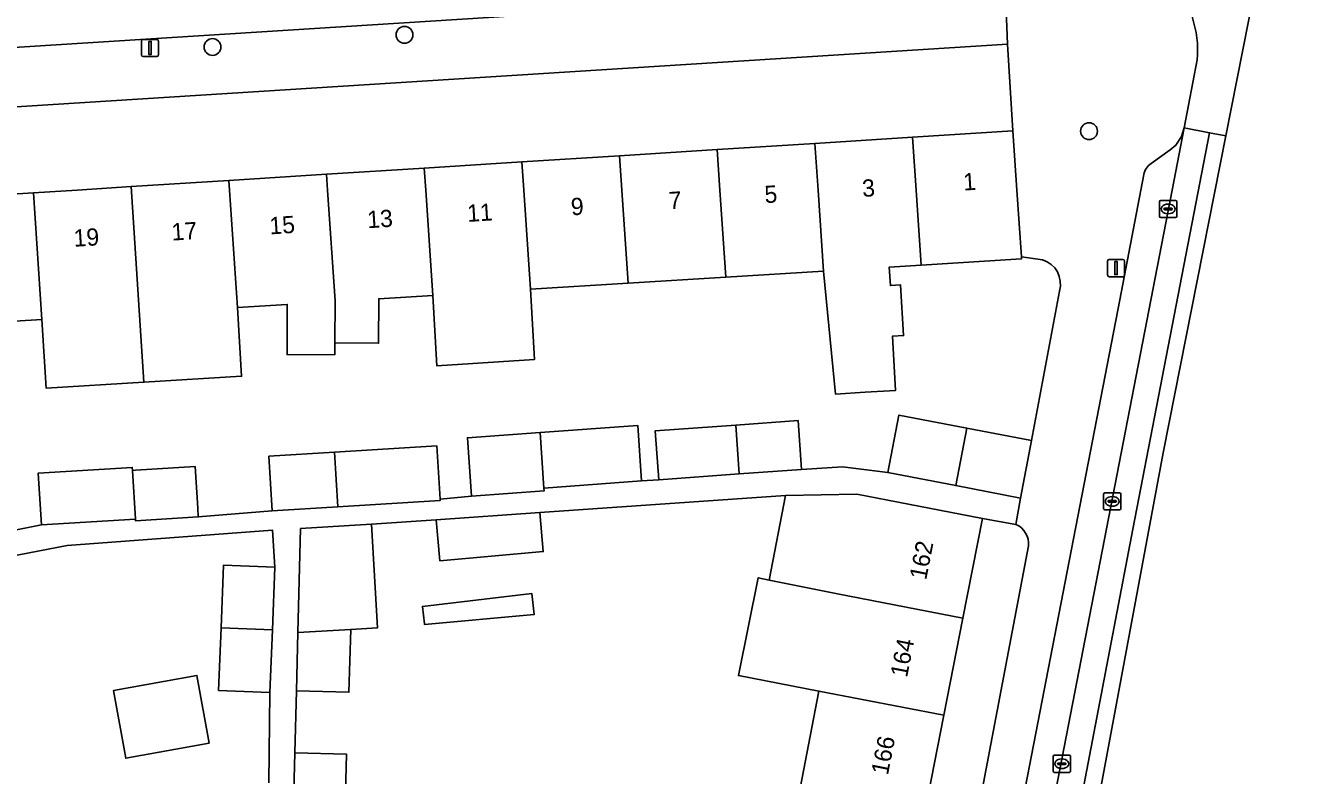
# Model space of a CAD drawing. Extents: x 159053 to 160042, y 380449 to 381423.
# Drawn here: x 159922.5 to 159996.5, y 380966 to 381009.6 of the extents above; entities that cross this region are included whole.
import ezdxf

# ---------------------------------------------------------------- set-up
doc = ezdxf.new("R2010")
doc.units = 0
for name, color, linetype in [('IMGEO_Boom', 7, 'Continuous'), ('IMGEO_Erf', 7, 'Continuous'), ('IMGEO_Kolk', 7, 'Continuous'), ('IMGEO_Lichtmast', 7, 'Continuous'), ('IMGEO_Muur', 7, 'Continuous'), ('IMGEO_Pand', 7, 'Continuous'), ('IMGEO_Pand_nummerreeks', 7, 'Continuous'), ('IMGEO_Parkeervlak_open', 7, 'Continuous'), ('IMGEO_Rijbaan_lokaal_gesloten', 7, 'Continuous'), ('IMGEO_Rijbaan_lokaal_open', 7, 'Continuous'), ('IMGEO_Voetpad_open', 7, 'Continuous')]:
    doc.layers.add(name, color=color, linetype=linetype)

msp = doc.modelspace()

# ---------------------------------------------------------------- linework, layer by layer
at = {"layer": 'IMGEO_Boom'}
for centre in [(159933.322, 381008.308), (159944.474, 381009.015), (159984.26, 381003.419)]:
    msp.add_circle(centre, 0.489, dxfattribs=at)
at = {"layer": 'IMGEO_Erf'}
for points in [[(159894.165, 380999.763), (159894.379, 380998.038), (159900.212, 380998.406), (159905.889, 380998.764), (159911.565, 380999.123), (159917.242, 380999.481), (159922.919, 380999.839), (159925.464, 381000), (159928.596, 381000.198), (159934.272, 381000.556), (159939.949, 381000.914), (159945.627, 381001.273), (159951.302, 381001.631), (159956.979, 381001.989), (159962.656, 381002.347), (159968.333, 381002.706), (159974.01, 381003.064), (159979.84, 381003.432), (159979.529, 381008.47), (159897.082, 381003.262)], [(159981.552, 380995.942), (159980.326, 380996.109), (159980.333, 380995.997), (159974.508, 380995.637), (159972.65, 380995.522), (159972.716, 380994.446), (159973.304, 380994.483), (159973.486, 380991.544), (159972.83, 380991.503), (159973.021, 380988.363), (159971.25, 380988.255), (159969.52, 380988.149), (159968.83, 380995.285), (159963.153, 380994.934), (159957.476, 380994.582), (159951.799, 380994.231), (159952.026, 380990.154), (159946.353, 380989.796), (159946.12, 380993.879), (159942.981, 380993.685), (159942.97, 380991.101), (159940.431, 380991.113), (159940.428, 380990.43), (159937.653, 380990.442), (159937.666, 380993.356), (159934.767, 380993.177), (159935.014, 380989.184), (159929.338, 380988.833), (159923.657, 380988.482), (159923.41, 380992.474), (159917.73, 380992.122)], [(159921.533, 380980.173), (159923.375, 380980.548), (159923.19, 380983.552), (159928.653, 380983.89), (159928.664, 380983.716), (159928.854, 380983.728), (159932.31, 380983.941), (159932.46, 380981.519), (159932.491, 380981.009), (159936.797, 380981.367), (159936.602, 380984.53), (159940.403, 380984.765), (159946.359, 380985.133), (159946.55, 380982.04), (159948.377, 380982.217), (159948.132, 380985.608), (159952.358, 380985.913), (159958.031, 380986.323), (159958.248, 380983.098), (159959.25, 380983.17), (159959.045, 380986.009), (159963.729, 380986.347), (159967.349, 380986.608), (159967.554, 380983.77), (159969.938, 380983.912), (159972.566, 380983.589), (159973.21, 380986.928), (159977.157, 380986.168), (159980.919, 380985.443), (159982.539, 380994.129)], [(159967.472, 380965.246), (159968.56, 380970.892), (159963.887, 380971.792), (159965.036, 380977.472), (159965.679, 380977.342), (159966.625, 380982.251), (159952.336, 380981.26), (159952.537, 380978.996), (159946.538, 380978.463), (159946.327, 380980.843), (159942.56, 380980.582), (159942.915, 380974.568), (159941.357, 380974.476), (159941.251, 380970.823), (159938.196, 380970.902), (159938.114, 380967.299), (159941.11, 380967.221), (159941.013, 380963.475)], [(159979.998, 380980.576), (159978.07, 380980.923), (159976.935, 380975.136), (159975.828, 380969.492), (159974.721, 380963.851), (159973.614, 380958.208), (159972.507, 380952.565), (159971.401, 380946.923), (159970.294, 380941.28), (159969.187, 380935.638), (159968.08, 380929.996), (159966.973, 380924.352), (159965.866, 380918.71), (159964.73, 380912.918), (159967.079, 380912.64)], [(159936.594, 380965.555), (159936.655, 380970.809), (159933.67, 380970.93), (159933.819, 380974.57), (159933.967, 380978.21), (159936.952, 380978.089), (159936.812, 380980.24), (159924.877, 380979.346), (159907.71, 380976.042)], [(159968.22, 380913.465), (159980.751, 380979.327)]]:
    msp.add_lwpolyline(points, dxfattribs=at)
for points in [[(159945.649, 380974.759), (159945.644, 380974.803), (159945.524, 380975.816), (159951.871, 380976.565), (159952.015, 380975.35)], [(159928.277, 380966.989), (159927.562, 380970.923), (159932.41, 380971.803), (159933.125, 380967.87)]]:
    msp.add_lwpolyline(points, close=True, dxfattribs=at)
for centre, radius, start, end in [((159981.135, 380994.54), 1.463, 343.68737, 73.44051), ((159979.501, 380979.425), 1.254, 355.51366, 66.65641)]:
    msp.add_arc(centre, radius, start, end, dxfattribs=at)
at = {"layer": 'IMGEO_Kolk'}
for p, q in [((159988.357, 380998.473), (159988.357, 380999.325)), ((159988.432, 380999.399), (159989.284, 380999.399)), ((159988.845, 380999.179), (159988.87, 380999.179)), ((159989.358, 380999.325), (159989.358, 380998.473)), ((159988.616, 380998.893), (159988.616, 380998.905)), ((159989.054, 380998.856), (159988.656, 380998.856)), ((159988.659, 380998.942), (159989.057, 380998.942)), ((159988.868, 380998.619), (159988.843, 380998.619)), ((159989.1, 380998.905), (159989.1, 380998.893)), ((159989.284, 380998.399), (159988.432, 380998.399)), ((159985.108, 380981.487), (159985.108, 380982.339)), ((159985.183, 380982.413), (159986.035, 380982.413)), ((159985.596, 380982.193), (159985.621, 380982.193)), ((159986.109, 380982.339), (159986.109, 380981.487)), ((159986.035, 380981.413), (159985.183, 380981.413)), ((159985.367, 380981.907), (159985.367, 380981.919)), ((159985.805, 380981.87), (159985.407, 380981.87)), ((159985.41, 380981.956), (159985.808, 380981.956)), ((159985.619, 380981.633), (159985.594, 380981.633)), ((159985.851, 380981.919), (159985.851, 380981.907)), ((159982.175, 380966.245), (159982.175, 380967.097)), ((159982.25, 380967.171), (159983.102, 380967.171)), ((159982.434, 380966.665), (159982.434, 380966.677)), ((159982.872, 380966.628), (159982.474, 380966.628)), ((159982.477, 380966.714), (159982.875, 380966.714)), ((159982.663, 380966.951), (159982.688, 380966.951)), ((159982.918, 380966.677), (159982.918, 380966.665)), ((159983.176, 380967.097), (159983.176, 380966.245)), ((159983.102, 380966.171), (159982.25, 380966.171)), ((159982.686, 380966.391), (159982.661, 380966.391))]:
    msp.add_line(p, q, dxfattribs=at)
for points in [[(159988.357, 380998.473), (159988.357, 380999.325)], [(159988.432, 380999.399), (159989.284, 380999.399)], [(159989.358, 380999.325), (159989.358, 380998.473)], [(159989.284, 380998.399), (159988.432, 380998.399)], [(159985.108, 380981.487), (159985.108, 380982.339)], [(159985.183, 380982.413), (159986.035, 380982.413)], [(159986.109, 380982.339), (159986.109, 380981.487)], [(159986.035, 380981.413), (159985.183, 380981.413)], [(159982.175, 380966.245), (159982.175, 380967.097)], [(159982.25, 380967.171), (159983.102, 380967.171)], [(159983.176, 380967.097), (159983.176, 380966.245)], [(159983.102, 380966.171), (159982.25, 380966.171)]]:
    msp.add_lwpolyline(points, dxfattribs=at)
for centre, radius, start, end in [((159988.434, 380999.323), 0.0765, 91.55205, 178.44795), ((159988.434, 380999.323), 0.0765, 91.55205, 178.44795), ((159989.282, 380999.323), 0.0765, 1.55205, 88.44795), ((159989.282, 380999.323), 0.0765, 1.55205, 88.44795), ((159988.434, 380998.475), 0.0765, 181.55205, 268.44795), ((159988.434, 380998.475), 0.0765, 181.55205, 268.44795), ((159988.656, 380998.902), 0.0403, 85.87752, 175.75265), ((159988.653, 380998.892), 0.0366, 178.93798, 274.71019), ((159989.057, 380998.899), 0.043, 264.86636, 352.45326), ((159989.061, 380998.904), 0.0386, 1.73085, 96.63898), ((159989.282, 380998.475), 0.0765, 271.55205, 358.44795), ((159989.282, 380998.475), 0.0765, 271.55205, 358.44795), ((159985.185, 380982.337), 0.0765, 91.55205, 178.44795), ((159985.185, 380982.337), 0.0765, 91.55205, 178.44795), ((159986.033, 380982.337), 0.0765, 1.55205, 88.44795), ((159986.033, 380982.337), 0.0765, 1.55205, 88.44795), ((159985.185, 380981.489), 0.0765, 181.55205, 268.44795), ((159985.185, 380981.489), 0.0765, 181.55205, 268.44795), ((159985.407, 380981.916), 0.0403, 85.87752, 175.75265), ((159985.404, 380981.906), 0.0366, 178.93798, 274.71019), ((159985.808, 380981.913), 0.043, 264.86636, 352.45326), ((159985.812, 380981.918), 0.0386, 1.73085, 96.63898), ((159986.033, 380981.489), 0.0765, 271.55205, 358.44795), ((159986.033, 380981.489), 0.0765, 271.55205, 358.44795), ((159982.252, 380967.095), 0.0765, 91.55205, 178.44795), ((159982.252, 380967.095), 0.0765, 91.55205, 178.44795), ((159982.474, 380966.674), 0.0403, 85.87752, 175.75265), ((159982.471, 380966.664), 0.0366, 178.93798, 274.71019), ((159982.875, 380966.671), 0.043, 264.86636, 352.45326), ((159982.879, 380966.676), 0.0386, 1.73085, 96.63898), ((159983.1, 380967.095), 0.0765, 1.55205, 88.44795), ((159983.1, 380967.095), 0.0765, 1.55205, 88.44795), ((159982.252, 380966.247), 0.0765, 181.55205, 268.44795), ((159982.252, 380966.247), 0.0765, 181.55205, 268.44795), ((159983.1, 380966.247), 0.0765, 271.55205, 358.44795), ((159983.1, 380966.247), 0.0765, 271.55205, 358.44795)]:
    msp.add_arc(centre, radius, start, end, dxfattribs=at)
for centre, major_axis, ratio, start_param, end_param in [((159988.844, 380998.899), (-0.387, 0.002), 0.722429, 4.712389, 7.853982), ((159988.869, 380998.899), (-0.39, 0.002), 0.717154, 1.570796, 4.712389), ((159985.595, 380981.913), (-0.387, 0.002), 0.722429, 4.712389, 7.853982), ((159985.62, 380981.913), (-0.39, 0.002), 0.717154, 1.570796, 4.712389), ((159982.662, 380966.671), (-0.387, 0.002), 0.722429, 4.712389, 7.853982), ((159982.687, 380966.671), (-0.39, 0.002), 0.717154, 1.570796, 4.712389)]:
    msp.add_ellipse(centre, major_axis=major_axis, ratio=ratio, start_param=start_param, end_param=end_param, dxfattribs=at)
at = {"layer": 'IMGEO_Lichtmast'}
for p, q in [((159929.191, 381007.852), (159929.191, 381008.652)), ((159929.191, 381008.652), (159929.191, 381007.852)), ((159929.291, 381008.752), (159930.081, 381008.752)), ((159930.081, 381008.752), (159929.291, 381008.752)), ((159930.181, 381008.652), (159930.181, 381007.852)), ((159930.181, 381007.852), (159930.181, 381008.652)), ((159930.081, 381007.752), (159929.291, 381007.752)), ((159929.291, 381007.752), (159930.081, 381007.752)), ((159985.333, 380995.066), (159985.333, 380995.866)), ((159985.333, 380995.866), (159985.333, 380995.066)), ((159985.433, 380995.966), (159986.223, 380995.966)), ((159986.223, 380995.966), (159985.433, 380995.966)), ((159986.323, 380995.866), (159986.323, 380995.066)), ((159986.323, 380995.066), (159986.323, 380995.866)), ((159986.223, 380994.966), (159985.433, 380994.966)), ((159985.433, 380994.966), (159986.223, 380994.966))]:
    msp.add_line(p, q, dxfattribs=at)
for points in [[(159929.611, 381008.627), (159929.761, 381008.627), (159929.761, 381007.877), (159929.611, 381007.877), (159929.611, 381008.627)], [(159985.753, 380995.841), (159985.903, 380995.841), (159985.903, 380995.091), (159985.753, 380995.091), (159985.753, 380995.841)]]:
    msp.add_lwpolyline(points, dxfattribs=at)
for centre, start, end in [((159929.291, 381008.652), 90, 180), ((159929.291, 381008.652), 90, 180), ((159930.081, 381008.652), 0, 90), ((159930.081, 381008.652), 360, 90), ((159929.291, 381007.852), 180, 270), ((159929.291, 381007.852), 180, 270), ((159930.081, 381007.852), 270, 0), ((159930.081, 381007.852), 270, 0), ((159985.433, 380995.866), 90, 180), ((159985.433, 380995.866), 90, 180), ((159986.223, 380995.866), 0, 90), ((159986.223, 380995.866), 360, 90), ((159985.433, 380995.066), 180, 270), ((159985.433, 380995.066), 180, 270), ((159986.223, 380995.066), 270, 0), ((159986.223, 380995.066), 270, 0)]:
    msp.add_arc(centre, 0.1, start, end, dxfattribs=at)
at = {"layer": 'IMGEO_Muur'}
for points in [[(159980.326, 380996.109), (159981.552, 380995.942)], [(159980.919, 380985.443), (159982.539, 380994.129)]]:
    msp.add_lwpolyline(points, dxfattribs=at)
msp.add_arc((159981.135, 380994.54), 1.463, 343.68737, 73.44051, dxfattribs=at)
at = {"layer": 'IMGEO_Pand'}
for points in [[(159974.216, 381000), (159974.01, 381003.064), (159968.333, 381002.706), (159968.514, 381000), (159968.83, 380995.285), (159969.52, 380988.149), (159971.25, 380988.255), (159973.021, 380988.363), (159972.83, 380991.503), (159973.486, 380991.544), (159973.304, 380994.483), (159972.716, 380994.446), (159972.65, 380995.522), (159974.508, 380995.637)], [(159974.508, 380995.637), (159980.333, 380995.997), (159980.326, 380996.109), (159980.068, 381000), (159979.84, 381003.432), (159974.01, 381003.064), (159974.216, 381000)], [(159963.153, 380994.934), (159962.813, 381000), (159962.656, 381002.347), (159956.979, 381001.989), (159957.112, 381000), (159957.476, 380994.582)], [(159963.153, 380994.934), (159968.83, 380995.285), (159968.514, 381000), (159968.333, 381002.706), (159962.656, 381002.347), (159962.813, 381000)], [(159945.627, 381001.273), (159945.712, 381000), (159946.12, 380993.879), (159946.353, 380989.796), (159952.026, 380990.154), (159951.799, 380994.231), (159951.411, 381000), (159951.302, 381001.631)], [(159951.799, 380994.231), (159957.476, 380994.582), (159957.112, 381000), (159956.979, 381001.989), (159951.302, 381001.631), (159951.411, 381000)], [(159940.431, 380991.113), (159940.442, 380993.557), (159940.01, 381000), (159939.949, 381000.914), (159934.272, 381000.556), (159934.309, 381000), (159934.767, 380993.177), (159937.666, 380993.356), (159937.653, 380990.442), (159940.428, 380990.43)], [(159945.627, 381001.273), (159939.949, 381000.914), (159940.01, 381000), (159940.442, 380993.557), (159940.431, 380991.113), (159942.97, 380991.101), (159942.981, 380993.685), (159946.12, 380993.879), (159945.712, 381000)], [(159922.919, 380999.839), (159923.41, 380992.474), (159923.657, 380988.482), (159929.338, 380988.833), (159928.596, 381000.198), (159925.464, 381000)], [(159934.767, 380993.177), (159934.309, 381000), (159934.272, 381000.556), (159928.596, 381000.198), (159929.338, 380988.833), (159935.014, 380989.184)], [(159922.919, 380999.839), (159917.242, 380999.481), (159917.73, 380992.122), (159923.41, 380992.474)], [(159963.729, 380986.347), (159963.92, 380983.507), (159967.554, 380983.77), (159967.349, 380986.608)], [(159977.157, 380986.168), (159973.21, 380986.928), (159972.566, 380983.589), (159976.512, 380982.828)], [(159952.358, 380985.913), (159948.132, 380985.608), (159948.377, 380982.217), (159952.586, 380982.521), (159952.575, 380982.688)], [(159958.248, 380983.098), (159958.031, 380986.323), (159952.358, 380985.913), (159952.575, 380982.688)], [(159963.729, 380986.347), (159959.045, 380986.009), (159959.25, 380983.17), (159963.92, 380983.507)], [(159977.157, 380986.168), (159976.512, 380982.828), (159980.275, 380982.103), (159980.919, 380985.443)], [(159940.403, 380984.765), (159940.598, 380981.602), (159946.554, 380981.97), (159946.55, 380982.04), (159946.359, 380985.133)], [(159940.403, 380984.765), (159936.602, 380984.53), (159936.797, 380981.367), (159940.598, 380981.602)], [(159928.664, 380983.716), (159928.653, 380983.89), (159923.19, 380983.552), (159923.375, 380980.548), (159928.839, 380980.886)], [(159932.31, 380983.941), (159928.854, 380983.728), (159928.664, 380983.716), (159928.839, 380980.886), (159928.845, 380980.784), (159932.491, 380981.009), (159932.46, 380981.519)], [(159976.935, 380975.136), (159978.07, 380980.923), (159973.161, 380981.869), (159970.764, 380982.331), (159966.625, 380982.251), (159965.679, 380977.342), (159969.648, 380976.539)], [(159952.336, 380981.26), (159946.327, 380980.843), (159946.538, 380978.463), (159952.537, 380978.996)], [(159942.56, 380980.582), (159938.44, 380980.328), (159938.284, 380974.295), (159941.357, 380974.476), (159942.915, 380974.568)], [(159936.952, 380978.089), (159933.967, 380978.21), (159933.819, 380974.57), (159936.804, 380974.449)], [(159976.935, 380975.136), (159969.648, 380976.539), (159965.679, 380977.342), (159965.036, 380977.472), (159963.887, 380971.792), (159968.56, 380970.892), (159975.828, 380969.492)], [(159945.644, 380974.803), (159945.649, 380974.759), (159952.015, 380975.35), (159951.871, 380976.565), (159945.524, 380975.816)], [(159936.804, 380974.449), (159933.819, 380974.57), (159933.67, 380970.93), (159936.655, 380970.809)], [(159941.357, 380974.476), (159938.284, 380974.295), (159938.196, 380970.902), (159941.251, 380970.823)], [(159933.125, 380967.87), (159932.41, 380971.803), (159927.562, 380970.923), (159928.277, 380966.989)], [(159975.828, 380969.492), (159968.56, 380970.892), (159967.472, 380965.246), (159974.721, 380963.851)], [(159938.114, 380967.299), (159938.017, 380963.552), (159941.013, 380963.475), (159941.11, 380967.221)]]:
    msp.add_lwpolyline(points, close=True, dxfattribs=at)
at = {"layer": 'IMGEO_Parkeervlak_open'}
for points in [[(159897.557, 381006.743), (159979.377, 381011.934)], [(159972.773, 380911.751), (159972.955, 380915.322), (159973.157, 380917.46), (159973.351, 380918.792), (159989.087, 381000), (159989.783, 381003.618), (159989.64, 381003.102), (159989.31, 381002.602), (159988.98, 381002.326), (159987.877, 381001.534)], [(159987.447, 381000.909), (159986.043, 380993.616), (159976.886, 380946.368)]]:
    msp.add_lwpolyline(points, dxfattribs=at)
msp.add_arc((159988.323, 381000.767), 0.887, 120.16491, 170.77915, dxfattribs=at)
at = {"layer": 'IMGEO_Rijbaan_lokaal_gesloten'}
for points in [[(159982.186, 380956.184), (159986.814, 380980.291), (159991.264, 381003.327), (159989.783, 381003.618), (159989.087, 381000), (159973.351, 380918.792), (159973.157, 380917.46), (159972.955, 380915.322), (159972.773, 380911.751), (159972.762, 380911.536), (159972.512, 380906.481), (159971.578, 380886.802), (159971.541, 380886.244), (159972.959, 380886.176), (159974.069, 380906.385), (159974.322, 380913.489), (159974.829, 380917.74), (159975.654, 380922.688), (159976.732, 380928.397)], [(159974.764, 380886.09), (159974.78, 380886.201), (159977.587, 380925.77), (159988.561, 380984.741), (159992.204, 381003.143), (159991.264, 381003.327), (159986.814, 380980.291), (159982.186, 380956.184), (159976.732, 380928.397), (159975.654, 380922.688), (159974.829, 380917.74), (159974.322, 380913.489), (159974.069, 380906.385), (159972.959, 380886.176)]]:
    msp.add_lwpolyline(points, close=True, dxfattribs=at)
at = {"layer": 'IMGEO_Rijbaan_lokaal_open'}
for points in [[(159992.204, 381003.143), (159996.492, 381024.81), (159996.492, 381024.81), (159995.456, 381025.02), (159993.962, 381025.323), (159993.761, 381024.327)], [(159990.545, 381007.558), (159989.783, 381003.618), (159991.264, 381003.327), (159992.204, 381003.143)]]:
    msp.add_lwpolyline(points, dxfattribs=at)
msp.add_arc((159984.486, 381008.113), 6.084, 354.76199, 90.92361, dxfattribs=at)
at = {"layer": 'IMGEO_Voetpad_open'}
for points in [[(159979.529, 381008.47), (159979.377, 381011.934), (159897.557, 381006.743)], [(159979.377, 381011.934), (159979.529, 381008.47), (159979.84, 381003.432), (159980.068, 381000), (159980.326, 380996.109), (159981.552, 380995.942)], [(159897.082, 381003.262), (159979.529, 381008.47)], [(159987.877, 381001.534), (159988.98, 381002.326), (159989.31, 381002.602), (159989.64, 381003.102), (159989.783, 381003.618), (159990.545, 381007.558)], [(159976.886, 380946.368), (159986.043, 380993.616), (159987.447, 381000.909)], [(159982.539, 380994.129), (159980.919, 380985.443), (159980.275, 380982.103), (159979.998, 380980.576)], [(159938.017, 380963.552), (159938.114, 380967.299), (159938.196, 380970.902), (159938.284, 380974.295), (159938.44, 380980.328), (159942.56, 380980.582), (159946.327, 380980.843), (159952.336, 380981.26), (159966.625, 380982.251), (159970.764, 380982.331), (159973.161, 380981.869), (159978.07, 380980.923), (159979.998, 380980.576), (159980.275, 380982.103), (159976.512, 380982.828), (159972.566, 380983.589), (159969.938, 380983.912), (159967.554, 380983.77), (159963.92, 380983.507), (159959.25, 380983.17), (159958.248, 380983.098), (159952.575, 380982.688), (159952.586, 380982.521), (159948.377, 380982.217), (159946.55, 380982.04), (159946.554, 380981.97), (159940.598, 380981.602), (159936.797, 380981.367), (159932.491, 380981.009), (159928.845, 380980.784), (159928.839, 380980.886), (159923.375, 380980.548), (159921.533, 380980.173)], [(159907.71, 380976.042), (159924.877, 380979.346), (159936.812, 380980.24), (159936.952, 380978.089), (159936.804, 380974.449), (159936.655, 380970.809), (159936.594, 380965.555)], [(159980.751, 380979.327), (159968.22, 380913.465)]]:
    msp.add_lwpolyline(points, dxfattribs=at)
for centre, radius, start, end in [((159984.486, 381008.113), 6.084, 354.76199, 90.92361), ((159988.323, 381000.767), 0.887, 120.16491, 170.77915), ((159981.135, 380994.54), 1.463, 343.68737, 73.44051), ((159979.501, 380979.425), 1.254, 355.51366, 66.65641)]:
    msp.add_arc(centre, radius, start, end, dxfattribs=at)

# ---------------------------------------------------------------- texts
at = {"layer": 'IMGEO_Pand_nummerreeks'}
for s, rotation, p in [('3', 3.60963, (159971.105, 380999.595)), ('1', 3.61182, (159976.972, 380999.965)), ('7', 3.61152, (159959.866, 380998.884)), ('5', 3.61843, (159965.429, 380999.236)), ('11', 3.61152, (159948.144, 380998.144)), ('9', 3.61152, (159954.178, 380998.525)), ('15', 3.61152, (159936.655, 380997.419)), ('13', 3.61152, (159942.342, 380997.778)), ('19', 3.61152, (159925.279, 380996.701)), ('17', 3.61152, (159930.967, 380997.06)), ('162', 78.90166, (159974.793, 380977.31)), ('164', 78.90202, (159973.682, 380971.645)), ('166', 78.90166, (159972.57, 380965.978))]:
    msp.add_text(s, height=1, rotation=rotation, dxfattribs=at).set_placement(p)

doc.saveas('drawing.dxf')
